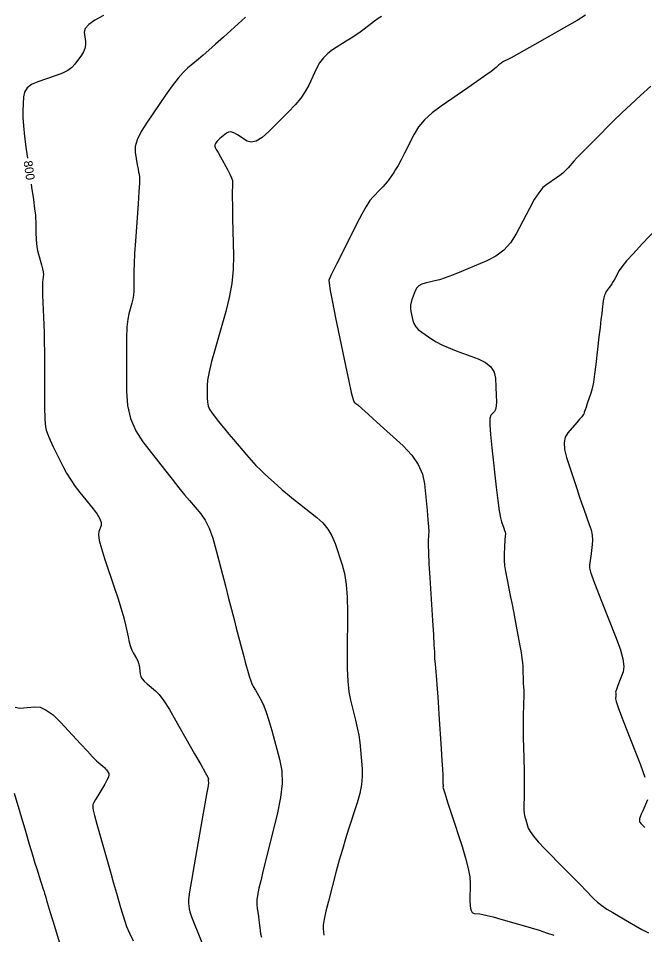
# Model space of a CAD drawing. Extents: x 2082232 to 2083549, y 592624 to 593832.
# Drawn here: x 2083088.7 to 2083138.8, y 593199.5 to 593272.9 of the extents above; entities that cross this region are included whole.
import ezdxf

# ---------------------------------------------------------------- set-up
doc = ezdxf.new("R2010")
doc.units = 0
doc.layers.add('DT_X_Contour_Major', color=7, linetype='Continuous')
doc.layers.add('DT_X_Contour_Minor', color=7, linetype='Continuous')

msp = doc.modelspace()

# ---------------------------------------------------------------- linework, layer by layer
at = {"layer": 'DT_X_Contour_Major'}
for points in [[(2083095.521, 593273.166), (2083094.823, 593272.796), (2083094.333, 593272.451), (2083094.053, 593272.131), (2083093.981, 593271.835), (2083094.068, 593271.081), (2083094.073, 593270.8), (2083094.02, 593270.521), (2083093.91, 593270.246), (2083093.743, 593269.975), (2083093.222, 593269.254), (2083092.982, 593268.995), (2083092.652, 593268.757), (2083092.232, 593268.54), (2083091.723, 593268.344), (2083090.246, 593267.85), (2083089.759, 593267.635), (2083089.406, 593267.361), (2083089.186, 593267.028), (2083089.101, 593266.636), (2083089.051, 593265.512), (2083089.055, 593265.002), (2083089.104, 593264.317), (2083089.197, 593263.456), (2083089.334, 593262.419), (2083089.434, 593261.72)], [(2083089.729, 593259.641), (2083089.761, 593259.42), (2083089.901, 593258.42), (2083090.002, 593257.671), (2083090.062, 593257.172), (2083090.084, 593256.923), (2083090.087, 593256.594), (2083090.09, 593256.454), (2083090.093, 593256.282), (2083090.098, 593256.078), (2083090.105, 593255.842), (2083090.125, 593255.17), (2083090.143, 593254.91), (2083090.181, 593254.632), (2083090.24, 593254.338), (2083090.319, 593254.027), (2083090.558, 593253.174), (2083090.634, 593252.874), (2083090.683, 593252.615), (2083090.704, 593252.396), (2083090.698, 593252.217), (2083090.645, 593251.794), (2083090.63, 593251.573), (2083090.628, 593251.228), (2083090.637, 593250.758), (2083090.658, 593250.164), (2083090.729, 593248.413), (2083090.753, 593247.729), (2083090.769, 593246.987), (2083090.78, 593246.189), (2083090.783, 593245.335), (2083090.784, 593242.981), (2083090.787, 593242.182), (2083090.795, 593241.549), (2083090.808, 593241.082), (2083090.825, 593240.783), (2083090.879, 593240.205), (2083090.933, 593239.943), (2083091.053, 593239.59), (2083091.241, 593239.145), (2083091.494, 593238.609), (2083092.261, 593237.058), (2083092.561, 593236.489), (2083092.889, 593235.945), (2083093.243, 593235.425), (2083093.624, 593234.93), (2083094.677, 593233.642), (2083095.013, 593233.196), (2083095.233, 593232.825), (2083095.337, 593232.529), (2083095.325, 593232.307), (2083095.138, 593231.815), (2083095.114, 593231.542), (2083095.183, 593231.091), (2083095.346, 593230.463), (2083095.601, 593229.656), (2083096.407, 593227.269), (2083096.683, 593226.43), (2083096.91, 593225.7), (2083097.086, 593225.081), (2083097.212, 593224.573), (2083097.482, 593223.364), (2083097.583, 593222.945), (2083097.685, 593222.595), (2083097.787, 593222.315), (2083097.889, 593222.104), (2083098.163, 593221.634), (2083098.256, 593221.456), (2083098.327, 593221.275), (2083098.378, 593221.091), (2083098.408, 593220.904), (2083098.46, 593220.399), (2083098.508, 593220.208), (2083098.616, 593220.012), (2083098.783, 593219.811), (2083099.009, 593219.605), (2083099.689, 593219.05), (2083099.983, 593218.744), (2083100.353, 593218.242), (2083100.799, 593217.544), (2083101.321, 593216.649), (2083102.816, 593214.004), (2083103.306, 593213.134), (2083103.655, 593212.511), (2083103.862, 593212.134), (2083103.927, 593212.002), (2083103.913, 593211.979), (2083103.909, 593211.963), (2083103.907, 593211.935), (2083103.906, 593211.893), (2083103.907, 593211.839), (2083103.914, 593211.676), (2083103.885, 593211.449), (2083103.794, 593210.892), (2083103.642, 593210.004), (2083103.427, 593208.785), (2083102.772, 593205.094), (2083102.56, 593203.863), (2083102.415, 593202.938), (2083102.336, 593202.32), (2083102.325, 593202.007), (2083102.383, 593201.582), (2083102.442, 593201.344), (2083102.574, 593200.95), (2083102.779, 593200.398), (2083103.059, 593199.69), (2083103.901, 593197.593)], [(2083139.787, 593256.068), (2083138.645, 593254.858), (2083137.943, 593254.103), (2083137.404, 593253.494), (2083137.026, 593253.032), (2083136.81, 593252.718), (2083136.451, 593252.074), (2083136.323, 593251.849), (2083136.206, 593251.655), (2083136.101, 593251.492), (2083136.009, 593251.361), (2083135.778, 593251.053), (2083135.699, 593250.919), (2083135.632, 593250.749), (2083135.579, 593250.542), (2083135.538, 593250.299), (2083135.449, 593249.603), (2083135.408, 593249.27), (2083135.351, 593248.794), (2083135.278, 593248.175), (2083135.19, 593247.413), (2083134.935, 593245.19), (2083134.838, 593244.421), (2083134.738, 593243.783), (2083134.637, 593243.276), (2083134.532, 593242.899), (2083134.251, 593242.068), (2083134.157, 593241.789), (2083134.086, 593241.578), (2083134.037, 593241.432), (2083134.01, 593241.353), (2083133.97, 593241.232), (2083133.923, 593241.155), (2083133.813, 593241.013), (2083133.641, 593240.808), (2083133.405, 593240.539), (2083132.693, 593239.735), (2083132.487, 593239.385), (2083132.403, 593238.938), (2083132.441, 593238.394), (2083132.602, 593237.752), (2083133.193, 593235.912), (2083133.407, 593235.25), (2083133.609, 593234.647), (2083133.796, 593234.101), (2083133.971, 593233.614), (2083134.417, 593232.391), (2083134.558, 593231.946), (2083134.644, 593231.526), (2083134.677, 593231.134), (2083134.655, 593230.768), (2083134.525, 593229.826), (2083134.482, 593229.515), (2083134.451, 593229.287), (2083134.433, 593229.143), (2083134.426, 593229.082), (2083134.424, 593229.032), (2083134.425, 593229.004), (2083134.432, 593228.958), (2083134.443, 593228.894), (2083134.459, 593228.812), (2083134.508, 593228.569), (2083134.578, 593228.355), (2083134.748, 593227.896), (2083135.02, 593227.193), (2083135.393, 593226.245), (2083136.524, 593223.391), (2083136.879, 593222.412), (2083137.096, 593221.618), (2083137.175, 593221.006), (2083137.116, 593220.578), (2083136.775, 593219.682), (2083136.664, 593219.385), (2083136.584, 593219.164), (2083136.538, 593219.02), (2083136.524, 593218.953), (2083136.529, 593218.875), (2083136.531, 593218.839), (2083136.531, 593218.787), (2083136.531, 593218.72), (2083136.529, 593218.638), (2083136.524, 593218.398), (2083136.576, 593218.183), (2083136.735, 593217.718), (2083137.002, 593217.003), (2083137.376, 593216.038), (2083138.517, 593213.132), (2083138.873, 593212.138)], [(2083139.087, 593210.307), (2083138.706, 593209.446), (2083138.581, 593209.159), (2083138.493, 593208.942), (2083138.441, 593208.795), (2083138.425, 593208.718), (2083138.433, 593208.607), (2083138.446, 593208.559), (2083138.481, 593208.499), (2083138.537, 593208.427), (2083138.615, 593208.342), (2083138.851, 593208.1)]]:
    msp.add_lwpolyline(points, dxfattribs=at)
at = {"layer": 'DT_X_Contour_Minor'}
for points in [[(2083134.12, 593273.187), (2083133.439, 593272.769), (2083132.58, 593272.271), (2083130.051, 593270.834), (2083129.207, 593270.356), (2083128.573, 593270.001), (2083128.149, 593269.767), (2083127.934, 593269.656), (2083127.643, 593269.523), (2083127.54, 593269.473), (2083127.453, 593269.424), (2083127.379, 593269.375), (2083127.321, 593269.327), (2083127.184, 593269.199), (2083127.124, 593269.146), (2083127.047, 593269.08), (2083126.953, 593269.002), (2083126.842, 593268.913), (2083126.524, 593268.658), (2083126.32, 593268.506), (2083125.947, 593268.241), (2083125.404, 593267.862), (2083124.692, 593267.37), (2083122.567, 593265.908), (2083121.833, 593265.356), (2083121.225, 593264.797), (2083120.744, 593264.231), (2083120.389, 593263.658), (2083119.611, 593262.12), (2083119.339, 593261.591), (2083119.105, 593261.156), (2083118.909, 593260.816), (2083118.753, 593260.571), (2083118.386, 593260.042), (2083118.239, 593259.841), (2083118.072, 593259.636), (2083117.884, 593259.427), (2083117.677, 593259.213), (2083117.097, 593258.638), (2083116.852, 593258.338), (2083116.549, 593257.871), (2083116.189, 593257.235), (2083115.773, 593256.432), (2083114.587, 593254.067), (2083114.194, 593253.282), (2083113.905, 593252.7), (2083113.72, 593252.321), (2083113.639, 593252.146), (2083113.562, 593251.951), (2083113.573, 593251.707), (2083113.666, 593251.124), (2083113.841, 593250.201), (2083114.097, 593248.938), (2083114.888, 593245.118), (2083115.154, 593243.859), (2083115.359, 593242.95), (2083115.503, 593242.39), (2083115.585, 593242.18), (2083115.725, 593242.083), (2083115.869, 593241.962), (2083116.197, 593241.671), (2083116.708, 593241.21), (2083117.402, 593240.579), (2083119.5, 593238.669), (2083120.197, 593237.942), (2083120.717, 593237.193), (2083121.06, 593236.423), (2083121.225, 593235.63), (2083121.428, 593233.489), (2083121.493, 593232.764), (2083121.535, 593232.195), (2083121.555, 593231.782), (2083121.552, 593231.525), (2083121.514, 593231.048), (2083121.511, 593230.73), (2083121.532, 593230.135), (2083121.577, 593229.263), (2083121.645, 593228.113), (2083121.858, 593224.677), (2083121.928, 593223.54), (2083121.978, 593222.704), (2083122.009, 593222.171), (2083122.02, 593221.939), (2083122.022, 593221.723), (2083122.027, 593221.609), (2083122.04, 593221.43), (2083122.061, 593221.185), (2083122.09, 593220.874), (2083122.178, 593219.956), (2083122.215, 593219.525), (2083122.261, 593218.919), (2083122.314, 593218.138), (2083122.376, 593217.183), (2083122.551, 593214.402), (2083122.609, 593213.474), (2083122.652, 593212.774), (2083122.678, 593212.302), (2083122.689, 593212.059), (2083122.697, 593211.715), (2083122.7, 593211.599), (2083122.701, 593211.507), (2083122.702, 593211.44), (2083122.702, 593211.399), (2083122.699, 593211.321), (2083122.74, 593211.17), (2083122.862, 593210.775), (2083123.066, 593210.136), (2083123.353, 593209.254), (2083124.227, 593206.576), (2083124.513, 593205.636), (2083124.716, 593204.821), (2083124.836, 593204.134), (2083124.873, 593203.573), (2083124.861, 593202.246), (2083124.878, 593201.808), (2083124.94, 593201.491), (2083125.045, 593201.294), (2083125.195, 593201.218), (2083125.652, 593201.174), (2083125.885, 593201.136), (2083126.243, 593201.055), (2083126.724, 593200.929), (2083127.33, 593200.761), (2083129.109, 593200.252), (2083129.763, 593200.06), (2083130.39, 593199.864), (2083130.989, 593199.665), (2083131.562, 593199.463)], [(2083106.88, 593273.04), (2083105.113, 593271.421), (2083104.492, 593270.855), (2083103.955, 593270.374), (2083103.501, 593269.978), (2083103.131, 593269.665), (2083102.255, 593268.944), (2083101.899, 593268.606), (2083101.486, 593268.133), (2083101.016, 593267.524), (2083100.491, 593266.781), (2083099.013, 593264.617), (2083098.537, 593263.859), (2083098.216, 593263.207), (2083098.051, 593262.661), (2083098.041, 593262.222), (2083098.223, 593261.191), (2083098.283, 593260.85), (2083098.33, 593260.601), (2083098.363, 593260.444), (2083098.381, 593260.377), (2083098.411, 593260.323), (2083098.412, 593260.167), (2083098.39, 593259.738), (2083098.347, 593259.037), (2083098.281, 593258.063), (2083098.077, 593255.103), (2083098.011, 593254.092), (2083097.966, 593253.279), (2083097.941, 593252.664), (2083097.937, 593252.247), (2083097.953, 593251.398), (2083097.946, 593251.08), (2083097.916, 593250.761), (2083097.86, 593250.442), (2083097.78, 593250.121), (2083097.535, 593249.267), (2083097.455, 593248.837), (2083097.398, 593248.19), (2083097.365, 593247.325), (2083097.355, 593246.242), (2083097.36, 593243.065), (2083097.443, 593241.917), (2083097.688, 593240.859), (2083098.096, 593239.89), (2083098.665, 593239.01), (2083100.399, 593236.783), (2083101.011, 593236.001), (2083101.547, 593235.327), (2083102.007, 593234.761), (2083102.391, 593234.303), (2083103.313, 593233.224), (2083103.649, 593232.738), (2083103.967, 593232.088), (2083104.267, 593231.273), (2083104.548, 593230.294), (2083105.274, 593227.466), (2083105.533, 593226.459), (2083105.765, 593225.559), (2083105.971, 593224.766), (2083106.15, 593224.08), (2083106.591, 593222.392), (2083106.744, 593221.812), (2083106.869, 593221.338), (2083106.968, 593220.971), (2083107.041, 593220.709), (2083107.199, 593220.153), (2083107.274, 593219.93), (2083107.378, 593219.68), (2083107.513, 593219.403), (2083107.678, 593219.098), (2083108.158, 593218.247), (2083108.345, 593217.859), (2083108.546, 593217.335), (2083108.761, 593216.674), (2083108.99, 593215.876), (2083109.619, 593213.567), (2083109.785, 593212.648), (2083109.813, 593211.625), (2083109.701, 593210.497), (2083109.451, 593209.264), (2083108.597, 593205.836), (2083108.314, 593204.69), (2083108.103, 593203.825), (2083107.965, 593203.24), (2083107.899, 593202.934), (2083107.821, 593202.493), (2083107.799, 593202.316), (2083107.794, 593202.116), (2083107.806, 593201.892), (2083107.833, 593201.645), (2083107.928, 593200.955), (2083107.961, 593200.706), (2083107.991, 593200.476), (2083108.016, 593200.265), (2083108.038, 593200.073), (2083108.09, 593199.586), (2083108.168, 593199.32)], [(2083117.778, 593273.093), (2083117.504, 593272.917), (2083117.209, 593272.702), (2083116.395, 593272.075), (2083116.076, 593271.837), (2083115.73, 593271.595), (2083115.358, 593271.347), (2083114.958, 593271.094), (2083113.858, 593270.413), (2083113.468, 593270.127), (2083113.123, 593269.781), (2083112.823, 593269.374), (2083112.568, 593268.906), (2083111.948, 593267.578), (2083111.672, 593267.07), (2083111.308, 593266.542), (2083110.856, 593265.992), (2083110.316, 593265.423), (2083108.76, 593263.877), (2083108.213, 593263.393), (2083107.739, 593263.102), (2083107.338, 593263.004), (2083107.01, 593263.098), (2083106.233, 593263.606), (2083105.96, 593263.757), (2083105.722, 593263.831), (2083105.522, 593263.827), (2083105.357, 593263.745), (2083104.966, 593263.424), (2083104.833, 593263.311), (2083104.727, 593263.214), (2083104.647, 593263.132), (2083104.594, 593263.067), (2083104.489, 593262.913), (2083104.456, 593262.859), (2083104.433, 593262.813), (2083104.421, 593262.774), (2083104.42, 593262.743), (2083104.433, 593262.67), (2083104.464, 593262.598), (2083104.548, 593262.436), (2083104.685, 593262.185), (2083104.874, 593261.844), (2083105.448, 593260.815), (2083105.635, 593260.46), (2083105.766, 593260.167), (2083105.841, 593259.936), (2083105.859, 593259.767), (2083105.834, 593259.399), (2083105.828, 593259.139), (2083105.83, 593258.635), (2083105.84, 593257.888), (2083105.857, 593256.896), (2083105.913, 593253.927), (2083105.891, 593252.813), (2083105.783, 593251.696), (2083105.59, 593250.578), (2083105.31, 593249.457), (2083104.451, 593246.465), (2083104.169, 593245.438), (2083103.968, 593244.601), (2083103.847, 593243.954), (2083103.808, 593243.496), (2083103.809, 593242.529), (2083103.835, 593242.18), (2083103.909, 593241.858), (2083104.033, 593241.563), (2083104.206, 593241.296), (2083104.734, 593240.618), (2083104.956, 593240.338), (2083105.227, 593240.008), (2083105.545, 593239.626), (2083105.913, 593239.193), (2083106.957, 593237.972), (2083107.345, 593237.529), (2083107.727, 593237.118), (2083108.103, 593236.738), (2083108.473, 593236.389), (2083109.45, 593235.501), (2083109.835, 593235.159), (2083110.258, 593234.799), (2083110.717, 593234.419), (2083111.214, 593234.022), (2083112.59, 593232.937), (2083113.068, 593232.501), (2083113.472, 593232.009), (2083113.802, 593231.459), (2083114.057, 593230.852), (2083114.638, 593229.157), (2083114.827, 593228.443), (2083114.959, 593227.574), (2083115.034, 593226.55), (2083115.052, 593225.37), (2083115.024, 593222.015), (2083115.034, 593220.839), (2083115.083, 593219.827), (2083115.173, 593218.979), (2083115.302, 593218.295), (2083115.7, 593216.688), (2083115.837, 593216.089), (2083115.949, 593215.497), (2083116.036, 593214.911), (2083116.097, 593214.332), (2083116.229, 593212.798), (2083116.24, 593212.197), (2083116.175, 593211.542), (2083116.035, 593210.835), (2083115.819, 593210.075), (2083115.141, 593207.978), (2083114.889, 593207.178), (2083114.641, 593206.348), (2083114.398, 593205.49), (2083114.159, 593204.603), (2083113.528, 593202.199), (2083113.324, 593201.385), (2083113.184, 593200.748), (2083113.108, 593200.285), (2083113.097, 593199.999), (2083113.154, 593199.47)], [(2083139.35, 593267.492), (2083138.513, 593266.745), (2083137.741, 593266.038), (2083137.033, 593265.37), (2083136.391, 593264.742), (2083134.765, 593263.12), (2083134.21, 593262.562), (2083133.762, 593262.105), (2083133.421, 593261.748), (2083133.189, 593261.492), (2083132.713, 593260.944), (2083132.521, 593260.74), (2083132.301, 593260.54), (2083132.054, 593260.342), (2083131.779, 593260.148), (2083131.008, 593259.633), (2083130.704, 593259.368), (2083130.373, 593258.96), (2083130.013, 593258.407), (2083129.625, 593257.711), (2083128.552, 593255.662), (2083128.104, 593254.951), (2083127.566, 593254.352), (2083126.937, 593253.866), (2083126.217, 593253.493), (2083124.178, 593252.65), (2083123.472, 593252.366), (2083122.883, 593252.145), (2083122.411, 593251.987), (2083122.056, 593251.893), (2083121.267, 593251.726), (2083120.995, 593251.641), (2083120.774, 593251.51), (2083120.602, 593251.333), (2083120.479, 593251.109), (2083120.219, 593250.453), (2083120.141, 593250.205), (2083120.1, 593249.952), (2083120.098, 593249.695), (2083120.133, 593249.434), (2083120.279, 593248.731), (2083120.365, 593248.474), (2083120.513, 593248.23), (2083120.724, 593248), (2083120.997, 593247.783), (2083121.808, 593247.223), (2083122.158, 593247.008), (2083122.598, 593246.783), (2083123.127, 593246.548), (2083123.747, 593246.304), (2083125.52, 593245.64), (2083126.105, 593245.357), (2083126.53, 593245.006), (2083126.796, 593244.587), (2083126.901, 593244.099), (2083126.969, 593242.709), (2083126.979, 593242.239), (2083126.956, 593241.87), (2083126.9, 593241.603), (2083126.812, 593241.437), (2083126.535, 593241.131), (2083126.461, 593240.882), (2083126.448, 593240.365), (2083126.494, 593239.58), (2083126.601, 593238.527), (2083126.966, 593235.362), (2083127.094, 593234.299), (2083127.206, 593233.484), (2083127.302, 593232.918), (2083127.381, 593232.601), (2083127.569, 593232.085), (2083127.63, 593231.909), (2083127.672, 593231.769), (2083127.694, 593231.665), (2083127.696, 593231.596), (2083127.678, 593231.461), (2083127.67, 593231.376), (2083127.66, 593231.223), (2083127.648, 593231.003), (2083127.635, 593230.714), (2083127.597, 593229.855), (2083127.599, 593229.502), (2083127.634, 593229.086), (2083127.701, 593228.608), (2083127.801, 593228.068), (2083128.11, 593226.546), (2083128.226, 593225.972), (2083128.34, 593225.395), (2083128.452, 593224.813), (2083128.563, 593224.228), (2083128.857, 593222.66), (2083128.955, 593222.117), (2083129.026, 593221.664), (2083129.07, 593221.301), (2083129.088, 593221.029), (2083129.101, 593220.421), (2083129.107, 593220.205), (2083129.114, 593220.01), (2083129.122, 593219.837), (2083129.131, 593219.687), (2083129.158, 593219.315), (2083129.166, 593219.135), (2083129.169, 593218.875), (2083129.166, 593218.535), (2083129.158, 593218.116), (2083129.131, 593216.889), (2083129.124, 593216.399), (2083129.124, 593215.846), (2083129.131, 593215.232), (2083129.144, 593214.557), (2083129.189, 593212.673), (2083129.203, 593212.016), (2083129.21, 593211.458), (2083129.211, 593210.998), (2083129.205, 593210.637), (2083129.181, 593209.805), (2083129.183, 593209.502), (2083129.207, 593209.217), (2083129.253, 593208.949), (2083129.32, 593208.7), (2083129.53, 593208.058), (2083129.671, 593207.774), (2083129.938, 593207.402), (2083130.332, 593206.943), (2083130.851, 593206.396), (2083132.402, 593204.822), (2083132.944, 593204.272), (2083133.405, 593203.803), (2083133.786, 593203.415), (2083134.087, 593203.107), (2083134.781, 593202.395), (2083135.071, 593202.125), (2083135.419, 593201.849), (2083135.825, 593201.568), (2083136.29, 593201.28), (2083137.607, 593200.504), (2083138.11, 593200.216), (2083138.629, 593199.933), (2083139.167, 593199.656)], [(2083088.445, 593217.738), (2083088.828, 593217.667), (2083089.985, 593217.778), (2083090.441, 593217.732), (2083090.939, 593217.512), (2083091.48, 593217.117), (2083092.064, 593216.548), (2083093.678, 593214.798), (2083094.223, 593214.211), (2083094.649, 593213.762), (2083094.954, 593213.452), (2083095.139, 593213.28), (2083095.474, 593213.008), (2083095.589, 593212.908), (2083095.685, 593212.813), (2083095.761, 593212.724), (2083095.817, 593212.64), (2083095.94, 593212.423), (2083095.954, 593212.308), (2083095.905, 593212.128), (2083095.792, 593211.881), (2083095.616, 593211.569), (2083095.062, 593210.648), (2083094.88, 593210.338), (2083094.751, 593210.099), (2083094.675, 593209.932), (2083094.651, 593209.837), (2083094.657, 593209.676), (2083094.696, 593209.491), (2083094.809, 593209.057), (2083094.996, 593208.373), (2083095.256, 593207.439), (2083096.048, 593204.617), (2083096.323, 593203.64), (2083096.555, 593202.826), (2083096.743, 593202.176), (2083096.887, 593201.688), (2083097.212, 593200.605), (2083097.369, 593200.158), (2083097.594, 593199.631), (2083097.887, 593199.022)], [(2083088.369, 593210.837), (2083089.261, 593207.795), (2083089.568, 593206.751), (2083089.821, 593205.902), (2083090.021, 593205.248), (2083090.167, 593204.788), (2083090.483, 593203.822), (2083090.589, 593203.497), (2083090.67, 593203.248), (2083090.725, 593203.073), (2083090.755, 593202.974), (2083090.802, 593202.81), (2083090.864, 593202.6), (2083091.015, 593202.095), (2083091.255, 593201.294), (2083091.584, 593200.197), (2083092.582, 593196.879)]]:
    msp.add_lwpolyline(points, dxfattribs=at)

# ---------------------------------------------------------------- texts
at = {"layer": 'DT_X_Contour_Major'}
msp.add_text('800', height=0.7, rotation=278.09595, dxfattribs=at).set_placement((2083089.114, 593261.483))

doc.saveas('drawing.dxf')
